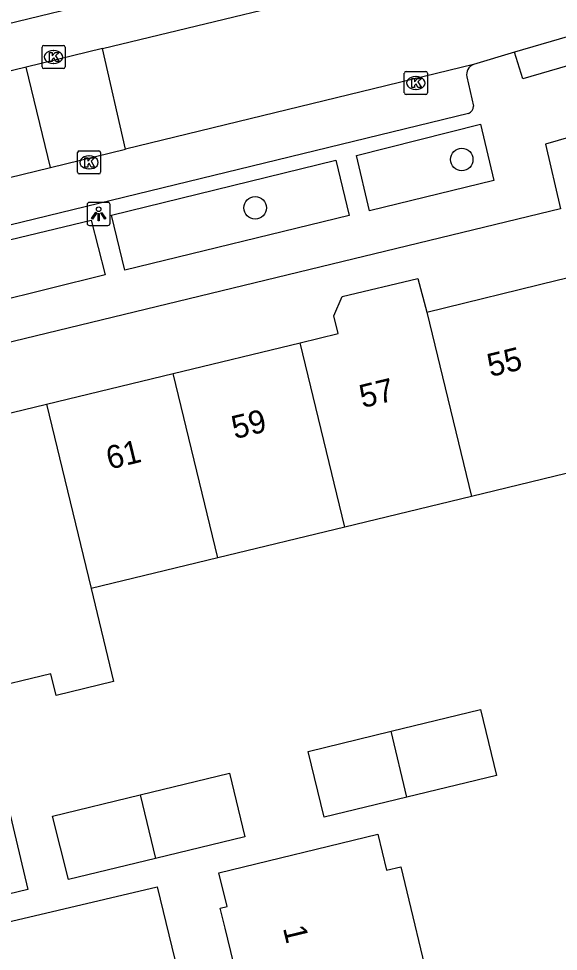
# Model space of a CAD drawing. Extents: x 159718 to 160783, y 383290 to 384030.
# Drawn here: x 160230.23 to 160253.65, y 383535.3 to 383575.74 of the extents above; entities that cross this region are included whole.
import ezdxf

# ---------------------------------------------------------------- set-up
doc = ezdxf.new("R2010")
doc.units = 0
for name, color, linetype in [('IMGEO_Boom', 7, 'Continuous'), ('IMGEO_Kolk', 7, 'Continuous'), ('IMGEO_Lichtpunt', 7, 'Continuous'), ('IMGEO_Pand', 7, 'Continuous'), ('IMGEO_Pand_nummerreeks', 7, 'Continuous'), ('IMGEO_Rijbaan_lokaal_open', 7, 'Continuous'), ('IMGEO_Voetpad_open', 7, 'Continuous')]:
    doc.layers.add(name, color=color, linetype=linetype)

msp = doc.modelspace()

# ---------------------------------------------------------------- linework, layer by layer
at = {"layer": 'IMGEO_Boom'}
for centre in [(160249.457, 383569.637), (160240.492, 383567.543)]:
    msp.add_circle(centre, 0.489, dxfattribs=at)
at = {"layer": 'IMGEO_Kolk'}
for p, q in [((160231.316, 383574.58), (160232.168, 383574.58)), ((160231.241, 383573.654), (160231.241, 383574.506)), ((160231.729, 383574.36), (160231.754, 383574.36)), ((160232.242, 383574.506), (160232.242, 383573.654)), ((160231.752, 383573.8), (160231.727, 383573.8)), ((160232.168, 383573.58), (160231.316, 383573.58)), ((160246.966, 383572.528), (160246.966, 383573.38)), ((160247.041, 383573.454), (160247.893, 383573.454)), ((160247.967, 383573.38), (160247.967, 383572.528)), ((160247.454, 383573.234), (160247.479, 383573.234)), ((160247.477, 383572.674), (160247.452, 383572.674)), ((160247.893, 383572.454), (160247.041, 383572.454)), ((160232.781, 383569.083), (160232.781, 383569.935)), ((160232.856, 383570.009), (160233.708, 383570.009)), ((160233.269, 383569.789), (160233.294, 383569.789)), ((160233.782, 383569.935), (160233.782, 383569.083)), ((160233.708, 383569.009), (160232.856, 383569.009)), ((160233.292, 383569.229), (160233.267, 383569.229))]:
    msp.add_line(p, q, dxfattribs=at)
for points in [[(160231.316, 383574.58), (160232.168, 383574.58)], [(160231.241, 383573.654), (160231.241, 383574.506)], [(160231.562, 383574.28), (160231.685, 383574.28), (160231.685, 383574.129), (160231.815, 383574.28), (160231.979, 383574.28), (160231.833, 383574.129), (160231.986, 383573.88), (160231.834, 383573.88), (160231.749, 383574.044), (160231.685, 383573.977), (160231.685, 383573.88), (160231.562, 383573.88), (160231.562, 383574.28)], [(160232.242, 383574.506), (160232.242, 383573.654)], [(160232.168, 383573.58), (160231.316, 383573.58)], [(160246.966, 383572.528), (160246.966, 383573.38)], [(160247.041, 383573.454), (160247.893, 383573.454)], [(160247.967, 383573.38), (160247.967, 383572.528)], [(160247.287, 383573.154), (160247.41, 383573.154), (160247.41, 383573.003), (160247.54, 383573.154), (160247.704, 383573.154), (160247.558, 383573.003), (160247.711, 383572.754), (160247.559, 383572.754), (160247.474, 383572.918), (160247.41, 383572.851), (160247.41, 383572.754), (160247.287, 383572.754), (160247.287, 383573.154)], [(160247.893, 383572.454), (160247.041, 383572.454)], [(160232.781, 383569.083), (160232.781, 383569.935)], [(160232.856, 383570.009), (160233.708, 383570.009)], [(160233.102, 383569.709), (160233.225, 383569.709), (160233.225, 383569.558), (160233.355, 383569.709), (160233.519, 383569.709), (160233.373, 383569.558), (160233.526, 383569.309), (160233.374, 383569.309), (160233.289, 383569.473), (160233.225, 383569.406), (160233.225, 383569.309), (160233.102, 383569.309), (160233.102, 383569.709)], [(160233.782, 383569.935), (160233.782, 383569.083)], [(160233.708, 383569.009), (160232.856, 383569.009)]]:
    msp.add_lwpolyline(points, dxfattribs=at)
for centre, start, end in [((160231.318, 383574.504), 91.552, 178.448), ((160231.318, 383574.504), 91.552, 178.448), ((160232.166, 383574.504), 1.552, 88.448), ((160232.166, 383574.504), 1.552, 88.448), ((160231.318, 383573.656), 181.552, 268.448), ((160231.318, 383573.656), 181.552, 268.448), ((160232.166, 383573.656), 271.552, 358.448), ((160232.166, 383573.656), 271.552, 358.448), ((160247.043, 383573.378), 91.552, 178.448), ((160247.043, 383573.378), 91.552, 178.448), ((160247.891, 383573.378), 1.552, 88.448), ((160247.891, 383573.378), 1.552, 88.448), ((160247.043, 383572.53), 181.552, 268.448), ((160247.043, 383572.53), 181.552, 268.448), ((160247.891, 383572.53), 271.552, 358.448), ((160247.891, 383572.53), 271.552, 358.448), ((160232.858, 383569.933), 91.552, 178.448), ((160232.858, 383569.933), 91.552, 178.448), ((160233.706, 383569.933), 1.552, 88.448), ((160233.706, 383569.933), 1.552, 88.448), ((160232.858, 383569.085), 181.552, 268.448), ((160232.858, 383569.085), 181.552, 268.448), ((160233.706, 383569.085), 271.552, 358.448), ((160233.706, 383569.085), 271.552, 358.448)]:
    msp.add_arc(centre, 0.0765, start, end, dxfattribs=at)
for centre, major_axis, ratio, start_param, end_param in [((160231.728, 383574.08), (-0.387, 0.002), 0.722429, 4.712389, 7.853982), ((160231.753, 383574.08), (-0.39, 0.002), 0.717154, 1.570796, 4.712389), ((160247.453, 383572.954), (-0.387, 0.002), 0.722429, 4.712389, 7.853982), ((160247.478, 383572.954), (-0.39, 0.002), 0.717154, 1.570796, 4.712389), ((160233.268, 383569.509), (-0.387, 0.002), 0.722429, 4.712389, 7.853982), ((160233.293, 383569.509), (-0.39, 0.002), 0.717154, 1.570796, 4.712389)]:
    msp.add_ellipse(centre, major_axis=major_axis, ratio=ratio, start_param=start_param, end_param=end_param, dxfattribs=at)
at = {"layer": 'IMGEO_Lichtpunt'}
for p, q in [((160233.201, 383567.681), (160233.201, 383566.874)), ((160233.201, 383567.681), (160233.201, 383566.874)), ((160234.103, 383567.776), (160233.295, 383567.776)), ((160234.103, 383567.776), (160233.295, 383567.776)), ((160234.197, 383566.874), (160234.197, 383567.681)), ((160234.197, 383566.874), (160234.197, 383567.681)), ((160233.295, 383566.78), (160234.103, 383566.78)), ((160233.295, 383566.78), (160234.103, 383566.78))]:
    msp.add_line(p, q, dxfattribs=at)
for points in [[(160233.575, 383567.345), (160233.614, 383567.317), (160233.426, 383567.055), (160233.388, 383567.082), (160233.575, 383567.345)], [(160233.677, 383567.297), (160233.724, 383567.297), (160233.724, 383566.975), (160233.677, 383566.975), (160233.677, 383567.297)], [(160233.787, 383567.317), (160233.825, 383567.344), (160234.012, 383567.082), (160233.973, 383567.054), (160233.787, 383567.317)]]:
    msp.add_lwpolyline(points, dxfattribs=at)
msp.add_circle((160233.7, 383567.479), 0.0994, dxfattribs=at)
for centre, start, end in [((160233.295, 383567.681), 90, 180), ((160233.295, 383567.681), 90, 180), ((160234.103, 383567.681), 0, 90), ((160234.103, 383567.681), 0, 90), ((160233.295, 383566.874), 180, 270), ((160233.295, 383566.874), 180, 270), ((160234.103, 383566.874), 270, 0), ((160234.103, 383566.874), 270, 360)]:
    msp.add_arc(centre, 0.0946, start, end, dxfattribs=at)
at = {"layer": 'IMGEO_Pand'}
for points in [[(160242.438, 383561.693), (160244.096, 383562.094), (160243.911, 383562.853), (160244.275, 383563.693), (160247.557, 383564.47), (160247.938, 383563.021)], [(160247.938, 383563.021), (160253.602, 383564.398), (160254.936, 383564.722), (160255.889, 383560.792), (160254.554, 383560.468), (160254.781, 383559.534), (160255.541, 383556.399), (160249.88, 383555.027)], [(160247.938, 383563.021), (160249.88, 383555.027)], [(160236.936, 383560.359), (160242.438, 383561.693)], [(160244.377, 383553.693), (160242.438, 383561.693)], [(160231.433, 383559.025), (160236.936, 383560.359)], [(160238.875, 383552.361), (160236.936, 383560.359)], [(160225.932, 383557.692), (160231.433, 383559.025)], [(160231.433, 383559.025), (160233.373, 383551.027)], [(160249.88, 383555.027), (160244.377, 383553.693)], [(160244.377, 383553.693), (160238.875, 383552.361)], [(160238.875, 383552.361), (160233.373, 383551.027)], [(160233.373, 383551.027), (160234.348, 383547.003), (160231.853, 383546.399), (160231.626, 383547.337), (160228.619, 383546.609), (160227.871, 383549.693)], [(160246.388, 383544.842), (160250.277, 383545.784), (160250.968, 383542.93), (160247.079, 383541.988)], [(160247.079, 383541.988), (160243.482, 383541.116), (160242.791, 383543.97), (160246.388, 383544.842)], [(160247.079, 383541.988), (160246.388, 383544.842)], [(160235.502, 383542.089), (160239.373, 383543.029), (160240.043, 383540.269), (160236.173, 383539.329)], [(160224.121, 383540.671), (160229.666, 383542.021), (160230.628, 383537.987), (160228.936, 383537.573), (160225.103, 383536.646)], [(160236.173, 383539.329), (160232.396, 383538.417), (160231.696, 383541.165), (160235.502, 383542.089)], [(160235.502, 383542.089), (160236.173, 383539.329)], [(160240.391, 383531.362), (160239.188, 383536.311), (160238.978, 383537.176), (160239.27, 383537.247), (160238.915, 383538.705), (160245.816, 383540.381), (160246.193, 383538.813), (160246.817, 383538.963), (160248.194, 383533.238)]]:
    msp.add_lwpolyline(points, dxfattribs=at)
at = {"layer": 'IMGEO_Rijbaan_lokaal_open'}
for points in [[(160245.305, 383579.284), (160218.32, 383572.745)], [(160233.866, 383574.446), (160246.469, 383577.505)], [(160256.071, 383575.553), (160251.743, 383574.293)], [(160233.866, 383574.446), (160230.557, 383573.643)], [(160234.862, 383570.078), (160233.866, 383574.446)], [(160251.743, 383574.293), (160249.963, 383573.752)], [(160249.963, 383573.752), (160234.862, 383570.078)], [(160230.557, 383573.643), (160218.131, 383570.622)], [(160231.611, 383569.287), (160230.557, 383573.643)], [(160231.611, 383569.287), (160234.862, 383570.078)], [(160216.362, 383565.576), (160231.611, 383569.287)]]:
    msp.add_lwpolyline(points, dxfattribs=at)
at = {"layer": 'IMGEO_Voetpad_open'}
for points in [[(160256.071, 383575.553), (160256.439, 383574.395), (160252.103, 383573.137), (160251.743, 383574.293)], [(160249.683, 383573.224), (160249.969, 383571.952)], [(160258.339, 383571.813), (160253.089, 383570.307), (160253.749, 383567.499), (160219.583, 383559.225)], [(160249.752, 383571.635), (160219.847, 383564.365)], [(160250.271, 383571.164), (160250.853, 383568.728), (160245.456, 383567.415), (160244.884, 383569.811), (160250.271, 383571.164)], [(160234.257, 383567.217), (160243.987, 383569.606), (160244.573, 383567.202), (160234.842, 383564.833), (160234.257, 383567.217)], [(160223.565, 383564.645), (160233.368, 383567.006), (160233.976, 383564.631), (160224.187, 383562.207), (160223.565, 383564.645)], [(160225.103, 383536.646), (160225.36, 383535.533), (160236.232, 383538.092), (160242.449, 383512.59)]]:
    msp.add_lwpolyline(points, dxfattribs=at)
for centre, radius, start, end in [((160250.118, 383573.331), 0.448, 110.266, 193.8597), ((160249.644, 383571.942), 0.325, 289.39, 1.8234)]:
    msp.add_arc(centre, radius, start, end, dxfattribs=at)

# ---------------------------------------------------------------- texts
at = {"layer": 'IMGEO_Pand_nummerreeks'}
for s, rotation, p in [('55', 13.6536, (160250.701, 383560.201)), ('57', 13.6536, (160245.153, 383558.853)), ('59', 13.6536, (160239.605, 383557.506)), ('61', 13.6536, (160234.167, 383556.185)), ('1', 283.5273, (160241.693, 383536.311))]:
    msp.add_text(s, height=1, rotation=rotation, dxfattribs=at).set_placement(p)

doc.saveas('drawing.dxf')
